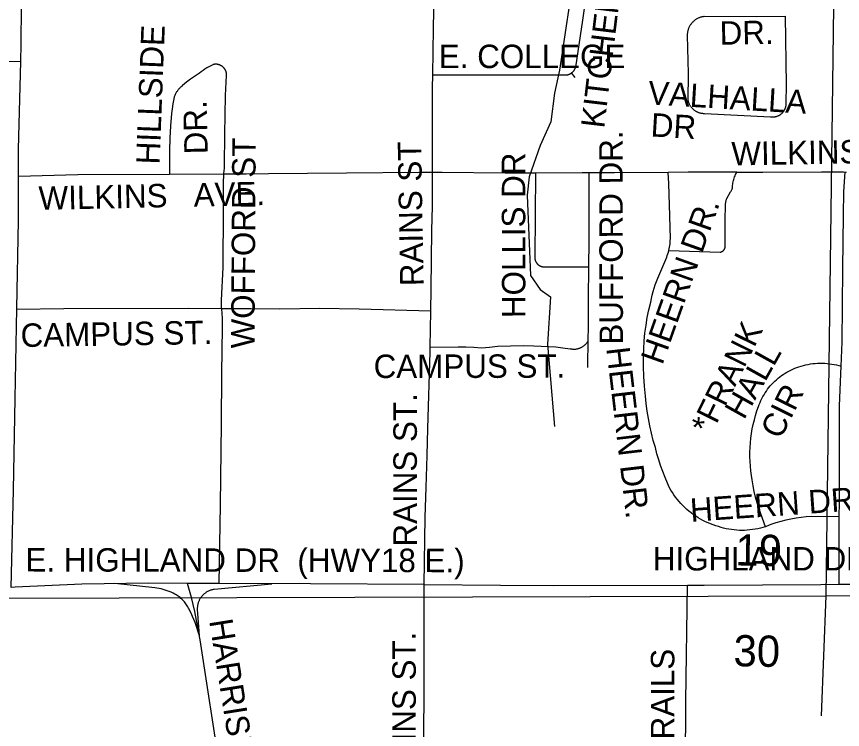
# Model space of a CAD drawing. Extents: x 1670563 to 1761545, y 515755 to 578944.
# Drawn here: x 1696373 to 1699015, y 543690 to 545971 of the extents above; entities that cross this region are included whole.
import ezdxf

# ---------------------------------------------------------------- set-up
doc = ezdxf.new("R2010")
doc.units = 0
for name, color, linetype in [('5_sectionlines', 7, 'Continuous'), ('62_text', 7, 'Continuous'), ('SHP_LINE', 7, 'Continuous'), ('STREETCL', 7, 'Continuous'), ('STRNAMES', 7, 'Continuous')]:
    doc.layers.add(name, color=color, linetype=linetype)

msp = doc.modelspace()

# ---------------------------------------------------------------- linework, layer by layer
at = {"layer": '5_sectionlines'}
for points in [[(1699079.7, 554352.2), (1699029.6, 549364.1), (1698961.5, 544118.1), (1698947.2, 543734.4)], [(1685823.9, 543970.2), (1688486.3, 544044.1), (1693687.1, 544103.2), (1698961.5, 544118.1), (1704285.9, 544155), (1709574.3, 544171.9), (1714958.5, 544246.7), (1716656.1, 544265.6)]]:
    msp.add_lwpolyline(points, dxfattribs=at)
at = {"layer": 'SHP_LINE'}
msp.add_lwpolyline([(1698210, 546466), (1698110, 545800), (1698094, 545726), (1698082, 545634), (1698048, 545559), (1698013, 545458), (1698007, 545400), (1698017, 545143), (1698048, 545098), (1698081, 545075), (1698072, 544923), (1698094, 544660)], dxfattribs=at)
at = {"layer": 'STREETCL'}
for points in [[(1696387, 545827.7), (1696388.4, 545882.9), (1696390.7, 546126.4)], [(1697704.5, 545784.1), (1697706.5, 545933.9), (1697709.7, 546098.2)], [(1698148.7, 545790.9), (1698149.7, 545791.6), (1698150.6, 545792.4), (1698151.5, 545793.1), (1698152.4, 545794), (1698153.2, 545794.8), (1698154.1, 545795.7), (1698154.8, 545796.6), (1698155.6, 545797.5), (1698156.3, 545798.5), (1698157, 545799.4), (1698157.7, 545800.4), (1698158.3, 545801.5), (1698158.9, 545802.5), (1698159.4, 545803.6), (1698160, 545804.6), (1698160.4, 545805.7), (1698160.9, 545806.9), (1698161.3, 545808), (1698161.6, 545809.1), (1698184.1, 545959.4), (1698199.1, 546064.3), (1698201.4, 546081.2), (1698203.3, 546098.2)], [(1698534.1, 545951.5), (1698535.5, 545953.1), (1698537, 545954.6), (1698538.5, 545956.1), (1698540.1, 545957.5), (1698541.7, 545958.8), (1698543.3, 545960.1), (1698545, 545961.4), (1698546.8, 545962.6), (1698548.5, 545963.7), (1698550.4, 545964.8), (1698552.2, 545965.8), (1698554.1, 545966.7), (1698556, 545967.6), (1698558, 545968.4), (1698559.9, 545969.1), (1698561.9, 545969.8), (1698564, 545970.3), (1698566, 545970.9), (1698568.1, 545971.3), (1698570.1, 545971.7), (1698572.2, 545972), (1698739.1, 545971.3), (1698831.8, 545972.3)], [(1698831.8, 545972.3), (1698834.3, 545752.4), (1698833.6, 545695.3), (1698833.7, 545693.8), (1698833.8, 545692.3), (1698833.8, 545690.8), (1698833.7, 545689.4), (1698833.6, 545687.9), (1698833.5, 545686.4), (1698833.3, 545685), (1698833, 545683.5), (1698832.7, 545682.1), (1698832.4, 545680.6), (1698832, 545679.2), (1698831.5, 545677.8), (1698831, 545676.4), (1698830.5, 545675), (1698829.9, 545673.7), (1698829.3, 545672.3), (1698828.6, 545671), (1698827.8, 545669.7), (1698827.1, 545668.5), (1698826.2, 545667.3), (1698825.4, 545666.1), (1698824.5, 545664.9), (1698823.5, 545663.8), (1698822.5, 545662.7), (1698821.5, 545661.6), (1698820.5, 545660.6)], [(1698540.4, 545672), (1698538.9, 545673.2), (1698537.5, 545674.5), (1698536.1, 545675.8), (1698534.8, 545677.2), (1698533.5, 545678.6), (1698532.3, 545680), (1698531.1, 545681.5), (1698530, 545683.1), (1698528.9, 545684.6), (1698527.9, 545686.3), (1698527, 545687.9), (1698526.1, 545689.6), (1698525.2, 545691.3), (1698524.5, 545693), (1698523.8, 545694.8), (1698523.1, 545696.6), (1698522.5, 545698.4), (1698522, 545700.2), (1698521.5, 545702), (1698522.3, 545788.4), (1698519.4, 545910.8), (1698519.4, 545912.9), (1698519.5, 545915), (1698519.6, 545917.1), (1698519.8, 545919.2), (1698520.1, 545921.3), (1698520.5, 545923.4), (1698520.9, 545925.4), (1698521.4, 545927.5), (1698522, 545929.5), (1698522.7, 545931.5), (1698523.4, 545933.5), (1698524.2, 545935.5), (1698525, 545937.4), (1698525.9, 545939.3), (1698526.9, 545941.1), (1698528, 545943), (1698529.1, 545944.8), (1698530.2, 545946.5), (1698531.5, 545948.2), (1698532.8, 545949.9), (1698534.1, 545951.5)], [(1696387, 545827.7), (1696268.1, 545826.6), (1696105.8, 545821.2)], [(1696379.7, 545459.1), (1696380, 545547), (1696387, 545827.7)], [(1697032.1, 545811), (1697031.2, 545811.8), (1697030.2, 545812.4), (1697029.2, 545813.1), (1697028.2, 545813.7), (1697027.2, 545814.3), (1697026.2, 545814.8), (1697025.1, 545815.3), (1697024, 545815.8), (1697022.9, 545816.2), (1697021.8, 545816.6), (1697020.7, 545817), (1697019.6, 545817.3), (1697018.4, 545817.6), (1697017.3, 545817.8), (1697016.1, 545818), (1697015, 545818.2), (1697013.8, 545818.3), (1697012.6, 545818.4), (1697011.5, 545818.4), (1697010.3, 545818.4), (1697009.1, 545818.4), (1697008, 545818.3), (1697006.8, 545818.2), (1697005.6, 545818), (1697004.5, 545817.8), (1697003.3, 545817.6), (1697002.2, 545817.3), (1697001, 545817), (1696994.6, 545813.7), (1696988.2, 545810.2), (1696982, 545806.5), (1696975.8, 545802.5), (1696969.9, 545798.4), (1696964, 545794.1), (1696958.3, 545789.6), (1696948.6, 545783.7), (1696939.1, 545777.4), (1696929.9, 545770.9), (1696920.8, 545764), (1696912, 545756.8), (1696903.5, 545749.3), (1696901.6, 545747.8), (1696899.7, 545746.3), (1696897.9, 545744.7), (1696896.1, 545743), (1696894.4, 545741.3), (1696892.7, 545739.5), (1696891.1, 545737.7), (1696889.6, 545735.8), (1696888.1, 545733.8), (1696886.7, 545731.8), (1696885.4, 545729.8), (1696884.1, 545727.7), (1696882.9, 545725.6), (1696881.8, 545723.4), (1696880.8, 545721.2), (1696879.8, 545719), (1696878.9, 545716.7), (1696878.1, 545714.5), (1696877.4, 545712.1), (1696876.7, 545709.8), (1696876.1, 545707.4), (1696873.4, 545691.9), (1696871.1, 545676.3), (1696869.2, 545660.7), (1696865.8, 545621.4), (1696863.8, 545582.1), (1696863.1, 545542.8), (1696863.1, 545465.3)], [(1697036.6, 545466.4), (1697036.8, 545469), (1697037.6, 545477.6), (1697038.1, 545486.2), (1697038.4, 545494.8), (1697039.9, 545595.2), (1697042.2, 545718.8), (1697045.2, 545782.3), (1697045.3, 545783.5), (1697045.3, 545784.6), (1697045.2, 545785.8), (1697045.1, 545787), (1697045, 545788.1), (1697044.9, 545789.3), (1697044.6, 545790.5), (1697044.4, 545791.6), (1697044.1, 545792.7), (1697043.8, 545793.9), (1697043.5, 545795), (1697043.1, 545796.1), (1697042.6, 545797.2), (1697042.2, 545798.3), (1697041.7, 545799.3), (1697041.1, 545800.4), (1697040.5, 545801.4), (1697039.9, 545802.4), (1697039.3, 545803.4), (1697038.6, 545804.3), (1697037.9, 545805.3), (1697037.2, 545806.2), (1697036.4, 545807), (1697035.6, 545807.9), (1697034.7, 545808.7), (1697033.9, 545809.5), (1697033, 545810.3), (1697032.1, 545811)], [(1697703.3, 545471.9), (1697703.3, 545511.8), (1697704, 545742.7), (1697704.5, 545784.1)], [(1697704.5, 545784.1), (1698127.9, 545784.1), (1698129.1, 545784.1), (1698130.3, 545784.2), (1698131.4, 545784.3), (1698132.6, 545784.4), (1698133.8, 545784.6), (1698134.9, 545784.8), (1698136.1, 545785), (1698137.2, 545785.3), (1698138.3, 545785.6), (1698139.4, 545786), (1698140.5, 545786.4), (1698141.6, 545786.8), (1698142.7, 545787.3), (1698143.8, 545787.8), (1698144.8, 545788.4), (1698145.8, 545788.9), (1698146.8, 545789.6), (1698147.8, 545790.2), (1698148.7, 545790.9)], [(1698159.8, 545775.7), (1698148.7, 545790.9)], [(1698820.5, 545660.6), (1698819.4, 545659.6), (1698818.2, 545658.6), (1698817.1, 545657.7), (1698815.9, 545656.8), (1698814.7, 545656), (1698813.4, 545655.2), (1698812.1, 545654.5), (1698810.8, 545653.8), (1698809.5, 545653.1), (1698808.2, 545652.5), (1698806.8, 545652), (1698805.4, 545651.4), (1698804, 545651), (1698802.6, 545650.6), (1698801.2, 545650.2), (1698799.7, 545649.9), (1698798.3, 545649.6), (1698796.8, 545649.4), (1698795.3, 545649.3), (1698793.8, 545649.2), (1698792.4, 545649.1), (1698790.9, 545649.1), (1698789.4, 545649.2), (1698787.9, 545649.3), (1698786.5, 545649.4), (1698785, 545649.6), (1698573.7, 545660), (1698571.8, 545660.1), (1698569.9, 545660.2), (1698568, 545660.4), (1698566.1, 545660.6), (1698564.3, 545661), (1698562.4, 545661.3), (1698560.6, 545661.8), (1698558.7, 545662.3), (1698556.9, 545662.9), (1698555.1, 545663.5), (1698553.4, 545664.2), (1698551.6, 545665), (1698549.9, 545665.8), (1698548.3, 545666.7), (1698546.6, 545667.7), (1698545, 545668.7), (1698543.4, 545669.7), (1698541.9, 545670.8), (1698540.4, 545672)], [(1696356.8, 544145.2), (1696364, 544456.3), (1696368.6, 544748.8), (1696373.9, 545037.4), (1696379.3, 545318.4), (1696379.7, 545459.1)], [(1696862.4, 545465.3), (1696569.9, 545464.2), (1696379.7, 545459.1)], [(1697036.6, 545466.4), (1696862.4, 545465.3)], [(1697029.5, 545036.4), (1697029.2, 545039.2), (1697028.9, 545042.7), (1697028.7, 545046.3), (1697028.5, 545049.9), (1697028.5, 545053.5), (1697028.7, 545057.1), (1697028.9, 545060.7), (1697029.2, 545064.3), (1697033.8, 545168.5), (1697035.3, 545354.5), (1697035.3, 545437.8), (1697035.5, 545447.3), (1697035.9, 545456.9), (1697036.6, 545466.4)], [(1697703.3, 545471.9), (1697660.3, 545471.9), (1697428.4, 545470.2), (1697179.3, 545467.5), (1697107.6, 545466.9), (1697036.6, 545466.4)], [(1697698.3, 545029.1), (1697699.6, 545100.1), (1697702.1, 545287.1), (1697703.3, 545364.5), (1697703.3, 545471.9)], [(1698032.8, 545470.4), (1697936.6, 545470.2), (1697734.3, 545471.9), (1697703.3, 545471.9)], [(1698032.8, 545470.4), (1698030.8, 545201.1), (1698030.8, 545200), (1698030.8, 545199), (1698030.9, 545197.9), (1698031, 545196.9), (1698031.2, 545195.8), (1698031.4, 545194.8), (1698031.6, 545193.8), (1698031.9, 545192.7), (1698032.2, 545191.7), (1698032.5, 545190.7), (1698032.9, 545189.7), (1698033.3, 545188.7), (1698033.7, 545187.8), (1698034.2, 545186.8), (1698034.7, 545185.9), (1698035.2, 545185), (1698035.8, 545184.1), (1698036.4, 545183.2), (1698037, 545182.3), (1698037.6, 545181.5), (1698038.3, 545180.7), (1698039, 545179.9), (1698039.8, 545179.2), (1698040.5, 545178.4), (1698041.3, 545177.7), (1698042.1, 545177), (1698043, 545176.4), (1698043.8, 545175.7), (1698044.7, 545175.2), (1698045.6, 545174.6), (1698046.5, 545174.1), (1698047.4, 545173.6), (1698048.4, 545173.1), (1698049.3, 545172.7), (1698050.3, 545172.3), (1698051.3, 545171.9), (1698052.3, 545171.6), (1698053.3, 545171.3), (1698054.4, 545171), (1698055.4, 545170.8), (1698056.4, 545170.6), (1698057.5, 545170.4), (1698058.5, 545170.3), (1698059.6, 545170.2), (1698060.7, 545170.2), (1698061.7, 545170.2), (1698202.6, 545170.2)], [(1698203.8, 545470.9), (1698182.3, 545470.8), (1698032.8, 545470.4)], [(1698203.8, 545470.9), (1698203.8, 545252.4), (1698202.6, 545170.2)], [(1698457.5, 545472.5), (1698286.3, 545471.3), (1698203.8, 545470.9)], [(1698676.5, 545472.9), (1698521.6, 545473), (1698457.5, 545472.5)], [(1698459.4, 545222.3), (1698460.6, 545227.6), (1698461.7, 545233), (1698462.6, 545238.5), (1698463.4, 545243.9), (1698463.9, 545249.4), (1698464.3, 545254.9), (1698464.6, 545260.4), (1698463.1, 545334), (1698459.6, 545437.3), (1698457.5, 545472.5)], [(1698636.1, 545225.1), (1698636.5, 545225.6), (1698636.8, 545226.2), (1698637.2, 545226.8), (1698637.5, 545227.3), (1698637.8, 545227.9), (1698638.1, 545228.5), (1698638.3, 545229.1), (1698638.6, 545229.8), (1698638.8, 545230.4), (1698639, 545231), (1698639.2, 545231.7), (1698639.3, 545232.3), (1698639.4, 545233), (1698639.6, 545233.6), (1698639.6, 545234.3), (1698639.7, 545235), (1698639.7, 545235.6), (1698639.7, 545236.3), (1698639.7, 545237), (1698639.7, 545237.6), (1698639.6, 545238.3), (1698639.6, 545239), (1698639.4, 545239.6), (1698640.2, 545319.1), (1698641, 545370.2), (1698641.1, 545371.8), (1698641.2, 545373.4), (1698641.3, 545374.9), (1698641.6, 545376.5), (1698641.8, 545378.1), (1698642.1, 545379.6), (1698642.5, 545381.1), (1698642.9, 545382.7), (1698643.4, 545384.2), (1698643.9, 545385.7), (1698644.4, 545387.1), (1698645, 545388.6), (1698657.1, 545409.9), (1698658, 545411.3), (1698658.8, 545412.8), (1698659.6, 545414.3), (1698660.4, 545415.9), (1698661.1, 545417.4), (1698661.8, 545419), (1698662.4, 545420.6), (1698663, 545422.2), (1698663.2, 545426.3), (1698663.6, 545430.3), (1698664.1, 545434.4), (1698664.7, 545438.4), (1698665.5, 545442.4), (1698666.4, 545446.4), (1698667.5, 545450.3), (1698668.6, 545454.2), (1698670, 545458), (1698671.4, 545461.8), (1698673, 545465.6), (1698674.7, 545469.3), (1698676.5, 545472.9)], [(1698676.5, 545472.9), (1698760.1, 545472.9), (1698947.5, 545474.6), (1699018.3, 545474), (1699027.9, 545473.7)], [(1699010.6, 544852.6), (1699014.1, 544929.2), (1699016.2, 545164.5), (1699017.9, 545335.7), (1699019.5, 545410.6), (1699020.9, 545442.2), (1699023, 545473.8)], [(1698768.5, 544339.2), (1698760.4, 544336.7), (1698752.2, 544334.5), (1698743.9, 544332.6), (1698735.6, 544331), (1698727.2, 544329.7), (1698718.8, 544328.7), (1698710.4, 544327.9), (1698701.9, 544327.5), (1698693.5, 544327.4), (1698685, 544327.5), (1698676.5, 544328), (1698668.1, 544328.7), (1698659.7, 544329.7), (1698651.3, 544331.1), (1698643, 544332.7), (1698634.8, 544334.6), (1698626.6, 544336.8), (1698618.5, 544339.3), (1698609.9, 544341.8), (1698601.4, 544344.7), (1698593, 544347.8), (1698584.8, 544351.2), (1698576.6, 544354.9), (1698568.6, 544358.9), (1698560.8, 544363.2), (1698553.1, 544367.8), (1698545.5, 544372.6), (1698538.1, 544377.6), (1698530.9, 544383), (1698523.9, 544388.5), (1698517.1, 544394.4), (1698510.5, 544400.4), (1698504.2, 544406.7), (1698498, 544413.2), (1698492.1, 544419.9), (1698486.4, 544426.8), (1698480.9, 544433.9), (1698475.7, 544441.2), (1698470.8, 544448.6), (1698466.1, 544456.2), (1698461.7, 544464), (1698455.2, 544478.5), (1698447.4, 544496.9), (1698440, 544515.6), (1698433.3, 544534.4), (1698427.1, 544553.4), (1698421.5, 544572.6), (1698416.4, 544592), (1698409.8, 544615.1), (1698403.8, 544638.3), (1698398.6, 544661.8), (1698394.1, 544685.4), (1698390.3, 544709.1), (1698387.3, 544732.9), (1698384.9, 544756.8), (1698381.7, 544788.4), (1698379.5, 544820), (1698378.4, 544851.7), (1698378.5, 544883.5), (1698379.2, 544908.6), (1698380.8, 544933.7), (1698383.3, 544958.7), (1698386.6, 544983.6), (1698390.7, 545008.4), (1698395.7, 545033), (1698401.6, 545057.5), (1698403.7, 545068.7), (1698406.2, 545079.9), (1698409.1, 545091), (1698412.3, 545101.9), (1698415.9, 545112.8), (1698419.9, 545123.6), (1698424.2, 545134.2), (1698452.8, 545201.7), (1698454.6, 545206.7), (1698456.4, 545211.9), (1698458, 545217), (1698459.4, 545222.3)], [(1698459.4, 545222.3), (1698623.3, 545217.4), (1698624, 545217.5), (1698624.6, 545217.6), (1698625.3, 545217.8), (1698625.9, 545217.9), (1698626.6, 545218.1), (1698627.2, 545218.3), (1698627.8, 545218.6), (1698628.4, 545218.9), (1698629, 545219.1), (1698629.6, 545219.4), (1698630.2, 545219.8), (1698630.8, 545220.1), (1698631.3, 545220.5), (1698631.9, 545220.9), (1698632.4, 545221.3), (1698632.9, 545221.7), (1698633.4, 545222.1), (1698633.9, 545222.6), (1698634.4, 545223), (1698634.8, 545223.5), (1698635.3, 545224), (1698635.7, 545224.5), (1698636.1, 545225.1)], [(1698202.6, 545170.2), (1698201.1, 545068.1), (1698201.8, 544987.6), (1698199.7, 544864.8), (1698199.7, 544848.5)], [(1697029.5, 545036.4), (1696921.9, 545036.8), (1696524.9, 545036), (1696373.9, 545034.3)], [(1697021.5, 544157.4), (1697026.2, 544409.5), (1697028.5, 544667.7), (1697030, 544829.5), (1697032.3, 544976.3), (1697032.3, 544991.3), (1697031.8, 545006.4), (1697030.9, 545021.4), (1697029.5, 545036.4)], [(1697698.3, 545029.1), (1697469.1, 545035.2), (1697342.6, 545036.9), (1697216, 545035.2), (1697124, 545036), (1697029.5, 545036.4)], [(1697696.1, 544913.2), (1697698.3, 545029.1)], [(1697696.1, 544913.2), (1697785.7, 544914.1), (1697810.6, 544914), (1697835.4, 544913.1), (1697860.1, 544911.4), (1697885.7, 544913.7), (1697911.1, 544916.8), (1697995, 544918.8), (1698027.8, 544917.4), (1698051.1, 544917.1), (1698074.5, 544916.1), (1698097.7, 544914.4), (1698121, 544911.8), (1698144.1, 544908.6), (1698145.9, 544908.2), (1698147.6, 544907.8), (1698149.4, 544907.6), (1698151.2, 544907.4), (1698153.1, 544907.2), (1698154.9, 544907.2), (1698156.7, 544907.2), (1698158.5, 544907.2), (1698160.3, 544907.3), (1698162.1, 544907.5), (1698163.9, 544907.7), (1698165.7, 544908), (1698167.5, 544908.4), (1698169.3, 544908.8), (1698171, 544909.3), (1698172.8, 544909.9), (1698174.5, 544910.5), (1698176.2, 544911.1), (1698177.8, 544911.9), (1698179.5, 544912.6), (1698181.1, 544913.5), (1698182.7, 544914.4), (1698184.2, 544915.3), (1698185.7, 544916.3), (1698187.2, 544917.4), (1698188.6, 544918.5), (1698190, 544919.6), (1698191.4, 544920.8), (1698192.7, 544922.1), (1698194, 544923.4), (1698195.2, 544924.7), (1698196.4, 544926.1), (1698197.6, 544927.5), (1698198.6, 544929), (1698199.7, 544930.5), (1698200.6, 544932), (1698201.6, 544933.6)], [(1697676.7, 544153.9), (1697680.3, 544370.1), (1697683.4, 544464.3), (1697686.5, 544566.9), (1697689, 544653.6), (1697695.8, 544898.9), (1697696.1, 544913.2)], [(1698768.5, 544339.2), (1698753.3, 544380.6), (1698747.3, 544398.2), (1698741.8, 544416), (1698737, 544433.9), (1698732.9, 544452.1), (1698729.3, 544470.3), (1698726.4, 544488.7), (1698723.9, 544503.4), (1698721.9, 544518.2), (1698720.5, 544533), (1698719.5, 544547.9), (1698719, 544562.8), (1698719, 544577.7), (1698719.5, 544592.6), (1698720.5, 544607.5), (1698722, 544622.4), (1698724, 544637.1), (1698726.5, 544651.8), (1698729.5, 544666.5), (1698733, 544681), (1698736.9, 544695.3), (1698741.3, 544709.6), (1698746.2, 544723.7), (1698748.6, 544730.2), (1698751.3, 544736.6), (1698754.1, 544742.9), (1698757.1, 544749.2), (1698760.4, 544755.3), (1698763.9, 544761.3), (1698767.5, 544767.2), (1698771.4, 544773), (1698775.4, 544778.6), (1698779.7, 544784.1), (1698784.1, 544789.4), (1698788.7, 544794.6), (1698793.4, 544799.7), (1698798.4, 544804.5), (1698803.5, 544809.2), (1698808.7, 544813.8), (1698814.1, 544818.1), (1698819.7, 544822.3), (1698825.4, 544826.3), (1698831.2, 544830), (1698837.1, 544833.6), (1698843.2, 544837), (1698849.4, 544840.2), (1698855.6, 544843.1), (1698862, 544845.9), (1698868.5, 544848.4), (1698875, 544850.7), (1698882.3, 544853), (1698889.7, 544855.1), (1698897.1, 544856.9), (1698904.6, 544858.4), (1698912.2, 544859.7), (1698919.7, 544860.7), (1698927.4, 544861.5), (1698935, 544862), (1698942.7, 544862.2), (1698950.3, 544862.2), (1698958, 544861.9), (1698965.6, 544861.3), (1698973.2, 544860.5), (1698980.8, 544859.5), (1698988.3, 544858.1), (1698995.8, 544856.5), (1699003.2, 544854.7), (1699010.6, 544852.6)], [(1699004.7, 544370.9), (1699004.8, 544418.1), (1699004.9, 544725.8), (1699010.6, 544852.6)], [(1699004.7, 544370.9), (1698915.7, 544372.3), (1698899.1, 544371), (1698882.7, 544369.1), (1698866.3, 544366.6), (1698850, 544363.6), (1698833.8, 544360), (1698817.8, 544355.8), (1698801.9, 544351), (1698786.2, 544345.7), (1698770.7, 544339.9), (1698768.5, 544339.2)], [(1699004.2, 544155.1), (1699004.7, 544370.9)], [(1696920.6, 544157.9), (1696795.2, 544158.4), (1696582.1, 544155.6), (1696369.2, 544145.4), (1696356.8, 544145.2)], [(1696958.3, 543989.8), (1696944.4, 544032.3), (1696940.6, 544042.4), (1696936.4, 544052.4), (1696931.9, 544062.3), (1696927.1, 544072), (1696925.4, 544075.5), (1696923.6, 544079), (1696921.7, 544082.5), (1696919.6, 544085.8), (1696917.5, 544089.1), (1696915.2, 544092.4), (1696912.8, 544095.5), (1696910.3, 544098.6), (1696907.7, 544101.5), (1696905, 544104.4), (1696902.2, 544107.2), (1696899.3, 544109.9), (1696896.3, 544112.5), (1696893.2, 544114.9), (1696890.1, 544117.3), (1696886.8, 544119.6), (1696883.5, 544121.7), (1696880.1, 544123.8), (1696874.1, 544126.8), (1696867.9, 544129.6), (1696861.7, 544132.1), (1696855.3, 544134.5), (1696848.9, 544136.6), (1696842.4, 544138.6), (1696835.8, 544140.3), (1696829.2, 544141.7), (1696822.6, 544143), (1696815.9, 544144), (1696688.2, 544157)], [(1697021.5, 544157.4), (1696920.6, 544157.9)], [(1697271.8, 542190.9), (1697274.5, 542213.3), (1697276.5, 542235.7), (1697277.7, 542258.3), (1697278.2, 542280.8), (1697277.9, 542303.4), (1697276.8, 542325.9), (1697274.9, 542348.4), (1697272.3, 542370.8), (1697268.9, 542393.1), (1697264.8, 542415.3), (1697217.8, 542611.5), (1697135.4, 542931.3), (1697115.5, 543014), (1697098.5, 543097.3), (1697026.2, 543554.5), (1696960.5, 543976.8), (1696952.7, 544022.5), (1696943.4, 544067.9), (1696932.7, 544113.1), (1696920.6, 544157.9)], [(1696958.3, 543989.8), (1696953.4, 544061), (1696952.7, 544074.7), (1696952.6, 544076.8), (1696952.6, 544078.9), (1696952.7, 544081), (1696952.8, 544083.1), (1696953, 544085.2), (1696953.3, 544087.4), (1696953.7, 544089.4), (1696954.1, 544091.5), (1696954.6, 544093.6), (1696955.2, 544095.6), (1696955.8, 544097.7), (1696956.5, 544099.7), (1696957.3, 544101.6), (1696958.1, 544103.6), (1696959, 544105.5), (1696960, 544107.4), (1696961, 544109.2), (1696962.1, 544111.1), (1696963.3, 544112.8), (1696964.5, 544114.6), (1696965.8, 544116.3), (1696967.1, 544117.9), (1696968.5, 544119.5), (1696970, 544121.1), (1696971.5, 544122.6), (1696973, 544124), (1696974.6, 544125.4), (1696976.3, 544126.7), (1696978, 544128), (1696979.7, 544129.2), (1696981.5, 544130.4), (1696983.3, 544131.5), (1696985.1, 544132.6), (1696987, 544133.5), (1696988.9, 544134.4), (1696990.9, 544135.3), (1696992.9, 544136.1), (1696994.9, 544136.8), (1696996.9, 544137.4), (1696998.9, 544138), (1697001, 544138.5), (1697003.1, 544138.9), (1697005.2, 544139.3), (1697189.7, 544156.6)], [(1697676.7, 544153.9), (1697313.7, 544156.1), (1697021.5, 544157.4)], [(1697653.1, 543050.5), (1697655.8, 543056.7), (1697658.3, 543063.1), (1697660.6, 543069.5), (1697662.6, 543076), (1697664.4, 543082.6), (1697666, 543089.2), (1697667.4, 543095.9), (1697668.5, 543102.6), (1697669.4, 543109.4), (1697670.1, 543116.2), (1697670.1, 543230.4), (1697674.9, 543596.7), (1697677.3, 543790.9), (1697677.3, 544153.9)], [(1697676.7, 544153.9), (1697921.2, 544152.5), (1698092.2, 544151.3), (1698518.7, 544152.4)], [(1698512.7, 543465.5), (1698513, 543574.9), (1698514.1, 543781.2), (1698518.7, 544152.4)], [(1698518.7, 544152.4), (1698572.2, 544152.5), (1698945.7, 544154.8), (1699004.2, 544155.1)], [(1699004.2, 544155.1), (1699101.2, 544155.6), (1699150.8, 544156), (1699376.4, 544156.4), (1699506, 544157.2), (1699759.8, 544156.9), (1699836.1, 544158.2), (1699995.7, 544157.9)]]:
    msp.add_lwpolyline(points, dxfattribs=at)

# ---------------------------------------------------------------- texts
at = {"layer": '62_text'}
for s, rotation, p in [('19', 358.931, (1698671.9, 544215.4)), ('30', 358.9311, (1698665.8, 543893))]:
    msp.add_text(s, height=100, rotation=rotation, dxfattribs=at).set_placement(p)
at = {"layer": 'STRNAMES'}
for s, rotation, p in [('KITCHEN', 83.1964, (1698252.7, 545611.5)), ('HILLSIDE ', 87.7979, (1696830.7, 545497)), ('DR.', 1, (1698622.6, 545880.7)), ('VALHALLA', 356.5761, (1698391.5, 545690.4)), ('DR.', 91.2934, (1696985.1, 545531.3)), (' DR', 356.5761, (1698372.3, 545589.5)), ('BUFFORD DR.', 90.1, (1698312.9, 544921.6)), ('WOFFORD ST', 89.654, (1697134.4, 544909.3)), ('RAINS ST', 91, (1697675.5, 545109.3)), ('WILKINS AVE.', 1, (1698660.3, 545494.5)), ('HOLLIS DR', 90.1, (1698001, 545006.6)), ('WILKINS   AVE.', 1.2367, (1696444.8, 545352.4)), ('HEERN DR.', 70.4163, (1698438.6, 544854.1)), ('CAMPUS ST.', 0.8965, (1696387, 544913.9)), ('*FRANK ', 63.7768, (1698594.6, 544629.9)), ('HEERN DR.', 276.6826, (1698259.3, 544910.1)), ('CAMPUS ST.', 0.1, (1697515.6, 544814.6)), ('HALL', 60.8346, (1698699.8, 544678.6)), ('CIR', 63.6351, (1698816.9, 544615.6)), ('RAINS ST.', 90, (1697653.7, 544275.7)), ('HEERN DR.', 3.9563, (1698530.1, 544354.6)), ('E. HIGHLAND DR  (HWY18 E.)', 359.9039, (1696402.2, 544195.9)), ('HARRISBURG ROAD', 279.058, (1696989.3, 544038.5)), ('RAINS ST.', 90, (1697650.3, 543512.9)), ('INDIAN TRAILS', 90, (1698477.2, 543229.7))]:
    msp.add_text(s, height=75, rotation=rotation, dxfattribs=at).set_placement(p)
for s, p in [('E. COLLEGE', (1697724.1, 545806.1)), ('HIGHLAND DRIVE', (1698408.3, 544199.1))]:
    msp.add_text(s, height=75, dxfattribs=at).set_placement(p)

doc.saveas('drawing.dxf')
